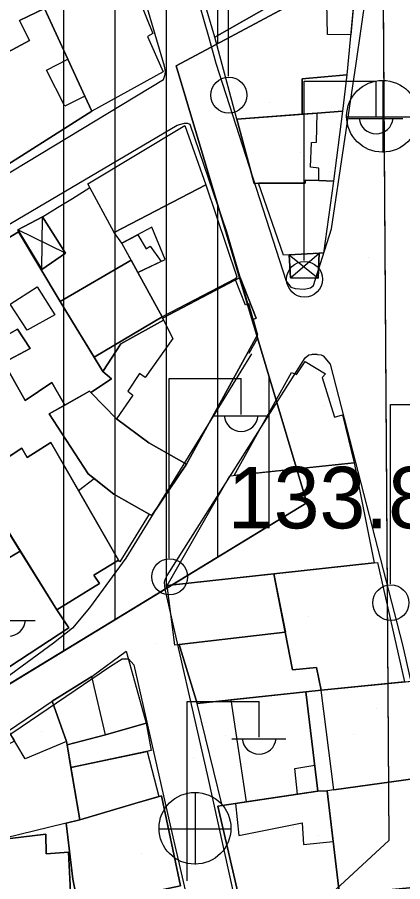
# Model space of a CAD drawing. Extents: x 417997 to 421451, y 4451742 to 4455216.
# Drawn here: x 421007.9 to 421045.4, y 4452283.6 to 4452367.9 of the extents above; entities that cross this region are included whole.
import ezdxf

# ---------------------------------------------------------------- set-up
doc = ezdxf.new("R2010")
doc.units = 0
for name, color, linetype in [('ADA', 7, 'Continuous'), ('ADAKENARI', 7, 'Continuous'), ('B_Kapi', 7, 'Continuous'), ('B_Mesken', 7, 'Continuous'), ('B_Sundurma', 7, 'Continuous'), ('B_Teras', 7, 'Continuous'), ('Default', 7, 'Continuous'), ('KALDIRIM', 7, 'Continuous'), ('PL_AYA_PARK_DINLENME', 7, 'Continuous'), ('PL_KON_MEV_450', 7, 'Continuous'), ('S_Elektrik_Diregi', 7, 'Continuous'), ('S_Rogar_Kapagi', 7, 'Continuous'), ('Sinir_Duvar_tek_tarafa_ait', 7, 'Continuous'), ('SM_DAIRE', 7, 'Continuous'), ('TR_PARKALANI', 7, 'Continuous'), ('TR_YUKSEKYOGUNKONUT', 7, 'Continuous'), ('Y_Yol_Kotu', 7, 'Continuous'), ('Yol_Sose', 7, 'Continuous')]:
    doc.layers.add(name, color=color, linetype=linetype)

# ---------------------------------------------------------------- blocks, each defined once
blk = doc.blocks.new('POINT_DISPLAY')
at = {"layer": 'Default'}
blk.add_line((0, 0), (0, 0), dxfattribs=at)

msp = doc.modelspace()

# ---------------------------------------------------------------- linework, layer by layer
at = {"layer": 'ADA'}
for p, q in [((421043.462, 4452373.991), (421023.346, 4452363.197)), ((421043.462, 4452373.991), (421023.346, 4452363.197)), ((421023.346, 4452363.197), (421036.047, 4452320.558)), ((421023.346, 4452363.197), (421036.047, 4452320.558)), ((421036.047, 4452320.558), (420975.678, 4452283.747)), ((421036.047, 4452320.558), (420975.678, 4452283.747))]:
    msp.add_line(p, q, dxfattribs=at)
at = {"layer": 'ADAKENARI'}
for p, q in [((421043.462, 4452373.991), (421044.062, 4452287.623)), ((421043.462, 4452373.991), (421044.062, 4452287.623)), ((421044.062, 4452287.623), (421034.171, 4452278.515)), ((421044.062, 4452287.623), (421034.171, 4452278.515))]:
    msp.add_line(p, q, dxfattribs=at)
at = {"layer": 'B_Kapi'}
msp.add_lwpolyline([(421011.784, 4452349.376), (421013.239, 4452350.268)], dxfattribs=at)
at = {"layer": 'B_Mesken'}
for points in [[(421016.912, 4452377.904), (421017.883, 4452378.413), (421019.214, 4452373.956), (421018.819, 4452373.839), (421020.189, 4452369.701), (421019.776, 4452369.553), (421021.069, 4452366.338), (421020.55, 4452366.053), (421022.068, 4452362.612), (421015.109, 4452358.768), (421009.24, 4452371.568), (421011.801, 4452372.805), (421010.629, 4452374.76)], [(421015.109, 4452358.768), (421014.433, 4452360.243), (421012.774, 4452363.86), (421010.521, 4452368.774), (421010.104, 4452369.685), (421009.24, 4452371.568), (421011.801, 4452372.805), (421010.629, 4452374.76), (421016.912, 4452377.904), (421017.882, 4452378.413), (421019.214, 4452373.956), (421018.819, 4452373.839), (421020.189, 4452369.701), (421019.776, 4452369.553), (421021.07, 4452366.338), (421020.55, 4452366.053), (421022.068, 4452362.612)], [(421027.118, 4452366.007), (421024.838, 4452373.707), (421025.382, 4452373.966), (421027.202, 4452374.827), (421027.273, 4452374.647), (421028.743, 4452375.2), (421028.714, 4452375.459), (421031.838, 4452376.68), (421033.319, 4452372.744), (421033.39, 4452372.769), (421034.246, 4452370.094)], [(421027.118, 4452366.007), (421024.839, 4452373.707), (421025.382, 4452373.966), (421027.202, 4452374.827), (421027.273, 4452374.647), (421028.743, 4452375.2), (421028.714, 4452375.459), (421031.838, 4452376.68), (421033.319, 4452372.744), (421033.39, 4452372.769), (421034.246, 4452370.094)], [(421040.845, 4452371.661), (421039.965, 4452362.309), (421035.6, 4452361.916), (421035.621, 4452358.476), (421029.26, 4452357.98), (421027.118, 4452366.007), (421034.246, 4452370.094), (421034.298, 4452369.931)], [(421039.965, 4452362.309), (421035.6, 4452361.916), (421035.621, 4452358.477), (421029.26, 4452357.98), (421027.118, 4452366.007), (421034.246, 4452370.094), (421034.298, 4452369.931), (421040.845, 4452371.661)], [(421010.521, 4452368.774), (421008.076, 4452367.624), (421009.052, 4452365.677), (421001.842, 4452361.811), (421006.94, 4452353.568), (421015.109, 4452358.768), (421014.433, 4452360.243), (421012.774, 4452363.86)], [(421010.521, 4452368.774), (421012.774, 4452363.86), (421014.433, 4452360.243), (421015.109, 4452358.768), (421006.94, 4452353.568), (421001.842, 4452361.811), (421009.052, 4452365.677), (421008.076, 4452367.624)], [(421035.621, 4452358.476), (421035.6, 4452361.916), (421039.965, 4452362.309), (421039.539, 4452358.768), (421037.083, 4452358.591)], [(421039.539, 4452358.768), (421037.083, 4452358.591), (421035.621, 4452358.477), (421035.6, 4452361.916), (421039.965, 4452362.309)], [(421037.228, 4452352.005), (421035.913, 4452352.051), (421035.891, 4452351.747), (421030.94, 4452351.734), (421029.26, 4452357.98), (421037.083, 4452358.591), (421039.539, 4452358.768), (421038.653, 4452351.934)], [(421038.653, 4452351.934), (421037.228, 4452352.005), (421035.913, 4452352.051), (421035.891, 4452351.747), (421031.343, 4452351.735), (421030.941, 4452351.734), (421029.26, 4452357.98), (421035.621, 4452358.477), (421037.083, 4452358.591), (421039.539, 4452358.768)], [(421017.31, 4452346.933), (421014.746, 4452351.67), (421024.169, 4452357.379), (421026.23, 4452351.603)], [(421017.31, 4452346.933), (421014.746, 4452351.67), (421024.169, 4452357.379), (421026.23, 4452351.603)], [(421038.653, 4452351.934), (421037.674, 4452344.931), (421033.804, 4452344.743), (421031.343, 4452351.735), (421035.891, 4452351.747), (421035.913, 4452352.051), (421037.228, 4452352.005)], [(421037.228, 4452352.005), (421038.653, 4452351.934), (421037.674, 4452344.931), (421037.26, 4452344.911), (421034.356, 4452344.77), (421033.804, 4452344.743), (421031.343, 4452351.735), (421035.891, 4452351.747), (421035.913, 4452352.051)], [(421021.97, 4452338.723), (421019.61, 4452343.033), (421022.25, 4452344.303), (421020.96, 4452347.463), (421018.04, 4452345.883), (421017.31, 4452346.933), (421026.23, 4452351.603), (421029.24, 4452342.623), (421029.09, 4452342.433)], [(421021.97, 4452338.723), (421019.61, 4452343.033), (421022.25, 4452344.303), (421020.96, 4452347.463), (421018.04, 4452345.883), (421017.31, 4452346.933), (421026.23, 4452351.603), (421029.24, 4452342.623), (421029.09, 4452342.433)], [(421007.986, 4452347.018), (421001.248, 4452342.904), (421005.511, 4452336.191), (421007.882, 4452337.502), (421009.124, 4452335.61), (421006.545, 4452334.247), (421008.62, 4452330.567), (421011.23, 4452332.317), (421012.499, 4452330.113), (421014.908, 4452331.47), (421015.018, 4452331.321), (421017.045, 4452332.675), (421016.192, 4452333.378), (421012.047, 4452340.201)], [(421012.047, 4452340.201), (421013.598, 4452337.649), (421015.334, 4452334.79), (421016.192, 4452333.378), (421017.045, 4452332.675), (421015.018, 4452331.321), (421014.908, 4452331.47), (421012.499, 4452330.113), (421011.23, 4452332.317), (421008.621, 4452330.567), (421006.545, 4452334.247), (421009.124, 4452335.61), (421007.882, 4452337.502), (421005.511, 4452336.191), (421004.04, 4452338.507), (421001.248, 4452342.904), (421007.986, 4452347.018)], [(421019.61, 4452343.033), (421018.04, 4452345.883), (421019.6, 4452346.723), (421020.42, 4452345.353), (421020.8, 4452345.603), (421021.86, 4452344.123)], [(421019.61, 4452343.033), (421018.945, 4452344.24), (421018.04, 4452345.883), (421019.6, 4452346.723), (421020.42, 4452345.353), (421020.8, 4452345.603), (421021.86, 4452344.123)], [(421012.047, 4452340.201), (421018.945, 4452344.24), (421019.61, 4452343.033), (421021.97, 4452338.723), (421015.334, 4452334.79), (421013.598, 4452337.649)], [(421012.047, 4452340.201), (421013.598, 4452337.649), (421015.334, 4452334.79), (421021.97, 4452338.723), (421019.61, 4452343.033), (421018.945, 4452344.239)], [(421022.092, 4452338.397), (421017.935, 4452336.092), (421016.192, 4452333.378), (421017.045, 4452332.675), (421015.018, 4452331.321), (421017.512, 4452328.765), (421020.669, 4452326.42), (421024.332, 4452324.336), (421031.267, 4452336.945), (421030.841, 4452338.457), (421031.139, 4452338.597), (421029.575, 4452342.551), (421029.102, 4452342.311), (421022, 4452338.573)], [(421022.092, 4452338.397), (421022, 4452338.573), (421029.102, 4452342.311), (421029.575, 4452342.551), (421031.139, 4452338.597), (421030.841, 4452338.457), (421031.267, 4452336.945), (421024.332, 4452324.336), (421020.669, 4452326.42), (421017.512, 4452328.765), (421015.018, 4452331.321), (421017.045, 4452332.675), (421016.192, 4452333.378), (421017.935, 4452336.092)], [(421029, 4452323.253), (421034.58, 4452333.273), (421035.04, 4452333.083), (421035.9, 4452334.343), (421037.87, 4452333.163), (421037.57, 4452332.783), (421038.76, 4452328.943), (421039.53, 4452329.153), (421040.67, 4452324.483)], [(421029, 4452323.253), (421034.58, 4452333.273), (421035.04, 4452333.083), (421035.9, 4452334.343), (421037.87, 4452333.163), (421037.57, 4452332.783), (421038.76, 4452328.943), (421039.53, 4452329.153), (421040.67, 4452324.483)], [(421015.018, 4452331.321), (421014.908, 4452331.47), (421010.962, 4452329.247), (421014.753, 4452323.394), (421017.254, 4452321.43), (421020.963, 4452319.332), (421024.332, 4452324.336), (421020.669, 4452326.42), (421017.512, 4452328.765)], [(421015.018, 4452331.321), (421017.512, 4452328.765), (421020.669, 4452326.42), (421024.332, 4452324.336), (421020.963, 4452319.332), (421020.707, 4452319.477), (421017.254, 4452321.43), (421015.346, 4452322.929), (421014.753, 4452323.394), (421010.963, 4452329.247), (421012.499, 4452330.113), (421014.908, 4452331.47)], [(421003.752, 4452322.934), (421011.704, 4452310.13), (421015.857, 4452312.702), (421015.33, 4452313.502), (421017.716, 4452314.989), (421011.113, 4452326.45), (421008.818, 4452324.989), (421008.291, 4452325.889)], [(421013.814, 4452321.762), (421017.716, 4452314.989), (421015.33, 4452313.502), (421015.857, 4452312.703), (421011.704, 4452310.13), (421008.154, 4452315.846), (421003.753, 4452322.934), (421007.808, 4452325.574), (421008.291, 4452325.889), (421008.817, 4452324.989), (421011.113, 4452326.45)], [(421028.55, 4452323.203), (421040.67, 4452324.483), (421042.63, 4452314.733), (421022.46, 4452312.493)], [(421042.63, 4452314.733), (421022.46, 4452312.493), (421028.55, 4452323.203), (421040.67, 4452324.483)], [(421020.707, 4452319.477), (421017.839, 4452314.832), (421017.716, 4452314.989), (421013.814, 4452321.762), (421015.346, 4452322.929), (421017.254, 4452321.43)], [(421020.707, 4452319.477), (421017.839, 4452314.832), (421017.716, 4452314.989), (421013.814, 4452321.762), (421015.346, 4452322.929), (421017.254, 4452321.43)], [(421008.154, 4452315.846), (421001.193, 4452311.733), (421006.169, 4452303.983), (421012.878, 4452308.384), (421011.704, 4452310.13)], [(421011.704, 4452310.13), (421012.878, 4452308.384), (421006.169, 4452303.983), (421002.523, 4452309.661), (421001.293, 4452311.578), (421001.193, 4452311.734), (421001.282, 4452311.787), (421003.857, 4452313.307), (421008.154, 4452315.846)], [(421037.47, 4452302.293), (421036.99, 4452304.523), (421034.68, 4452304.283), (421032.85, 4452313.643), (421042.63, 4452314.733), (421042.93, 4452314.763), (421045.57, 4452303.103)], [(421045.57, 4452303.105), (421037.47, 4452302.293), (421036.99, 4452304.523), (421034.68, 4452304.283), (421033.962, 4452307.952), (421032.85, 4452313.643), (421042.63, 4452314.733), (421042.93, 4452314.763)], [(421033.97, 4452307.953), (421023.19, 4452306.693), (421022.46, 4452312.493), (421032.85, 4452313.643)], [(421033.962, 4452307.952), (421023.63, 4452306.744), (421023.19, 4452306.693), (421022.46, 4452312.493), (421032.85, 4452313.643)], [(421023.63, 4452306.743), (421025.37, 4452300.993), (421035.95, 4452302.143), (421037.47, 4452302.293), (421036.99, 4452304.523), (421034.68, 4452304.283), (421033.97, 4452307.953)], [(421037.47, 4452302.293), (421035.95, 4452302.143), (421025.37, 4452300.993), (421023.63, 4452306.744), (421033.962, 4452307.952), (421034.68, 4452304.283), (421036.99, 4452304.523)], [(421015.11, 4452303.623), (421018.45, 4452306.103), (421020.41, 4452299.083), (421016.44, 4452297.943), (421012.72, 4452296.983), (421012.67, 4452297.293), (421011.26, 4452301.223)], [(421020.41, 4452299.083), (421016.44, 4452297.943), (421012.721, 4452296.983), (421012.67, 4452297.293), (421011.26, 4452301.223), (421015.11, 4452303.623), (421018.45, 4452306.103)], [(421038.03, 4452292.493), (421037.14, 4452292.463), (421035.95, 4452302.143), (421037.47, 4452302.293), (421046.65, 4452303.213), (421047.82, 4452293.843), (421038.69, 4452292.583), (421038.03, 4452292.493), (421039.23, 4452282.353), (421049.15, 4452283.303), (421048.15, 4452293.893), (421038.03, 4452292.493)], [(421047.819, 4452293.847), (421038.69, 4452292.584), (421047.82, 4452293.843), (421047.819, 4452293.847), (421048.15, 4452293.893), (421049.149, 4452283.312), (421039.23, 4452282.353), (421038.03, 4452292.493), (421037.14, 4452292.463), (421035.95, 4452302.143), (421037.47, 4452302.293), (421045.57, 4452303.105), (421046.65, 4452303.213)], [(421037.14, 4452292.463), (421027.82, 4452291.053), (421025.37, 4452300.993), (421035.95, 4452302.143)], [(421037.14, 4452292.463), (421027.82, 4452291.053), (421025.37, 4452300.993), (421035.95, 4452302.143)], [(421012.67, 4452297.293), (421013.94, 4452289.653), (421006.65, 4452287.853), (421004.91, 4452296.033), (421007.61, 4452297.353), (421007.02, 4452298.343), (421011.26, 4452301.223)], [(421013.09, 4452294.763), (421013.94, 4452289.653), (421006.65, 4452287.853), (421005.057, 4452295.342), (421004.91, 4452296.033), (421007.61, 4452297.353), (421007.02, 4452298.343), (421011.26, 4452301.223), (421012.67, 4452297.293), (421012.721, 4452296.983)], [(421020.41, 4452299.083), (421020.89, 4452296.403), (421013.09, 4452294.763), (421012.72, 4452296.983), (421016.44, 4452297.943)], [(421020.5, 4452296.322), (421013.09, 4452294.763), (421012.721, 4452296.983), (421016.44, 4452297.943), (421020.41, 4452299.083), (421020.89, 4452296.403)], [(421020.5, 4452296.323), (421021.64, 4452291.933), (421018.42, 4452290.973), (421013.94, 4452289.653), (421013.09, 4452294.763)], [(421019.318, 4452291.241), (421013.94, 4452289.653), (421013.09, 4452294.763), (421020.5, 4452296.322), (421021.64, 4452291.933)], [(421013.27, 4452283.863), (421013.83, 4452281.133), (421017.63, 4452281.913), (421023.76, 4452283.223), (421021.9, 4452292.003), (421013.94, 4452289.653), (421012.62, 4452289.323)], [(421013.94, 4452289.653), (421019.318, 4452291.241), (421021.9, 4452292.003), (421023.76, 4452283.223), (421017.63, 4452281.913), (421013.83, 4452281.133), (421013.27, 4452283.863), (421012.62, 4452289.323)], [(421027.82, 4452291.053), (421027.4, 4452290.983), (421029.58, 4452281.593), (421039.23, 4452282.353), (421038.03, 4452292.493), (421037.14, 4452292.463)], [(421039.23, 4452282.353), (421029.95, 4452281.623), (421029.58, 4452281.593), (421027.4, 4452290.983), (421027.82, 4452291.053), (421037.14, 4452292.463), (421038.03, 4452292.493)], [(421006.063, 4452287.688), (421006.62, 4452280.628), (421010.847, 4452280.684), (421010.824, 4452282.194), (421013.05, 4452282.594), (421012.852, 4452286.488), (421010.687, 4452286.332), (421010.635, 4452288.247)], [(421010.847, 4452280.684), (421006.62, 4452280.628), (421006.479, 4452282.41), (421006.384, 4452283.624), (421006.063, 4452287.689), (421010.635, 4452288.247), (421010.687, 4452286.332), (421012.852, 4452286.488), (421013.05, 4452282.594), (421010.824, 4452282.194)]]:
    msp.add_lwpolyline(points, close=True, dxfattribs=at)
at = {"layer": 'B_Sundurma'}
for p, q in [((421010.24, 4452343.343), (421010.33, 4452348.483)), ((421012.55, 4452344.923), (421007.92, 4452347.203)), ((421034.356, 4452344.77), (421037.171, 4452342.487)), ((421034.482, 4452342.519), (421037.26, 4452344.91))]:
    msp.add_line(p, q, dxfattribs=at)
for points in [[(421010.24, 4452343.343), (421012.55, 4452344.923), (421010.33, 4452348.483), (421007.92, 4452347.203)], [(421010.24, 4452343.343), (421007.92, 4452347.203), (421010.33, 4452348.483), (421012.55, 4452344.923)], [(421034.356, 4452344.77), (421037.26, 4452344.911), (421037.171, 4452342.487), (421034.482, 4452342.519)], [(421034.356, 4452344.77), (421034.482, 4452342.519), (421037.171, 4452342.487), (421037.26, 4452344.91)]]:
    msp.add_lwpolyline(points, close=True, dxfattribs=at)
at = {"layer": 'B_Teras'}
for points in [[(421038, 4452369.331), (421037.772, 4452370.849), (421040.845, 4452371.661), (421040.334, 4452366.231), (421038.088, 4452366.239)], [(421010.702, 4452362.757), (421012.774, 4452363.86), (421014.433, 4452360.243), (421012.482, 4452359.252)], [(421029.26, 4452357.98), (421030.94, 4452351.734), (421035.891, 4452351.747), (421035.913, 4452352.051), (421037.228, 4452352.005), (421037.221, 4452353.227), (421036.423, 4452353.3), (421036.503, 4452355.722), (421037.02, 4452355.749), (421037.083, 4452358.591)], [(421009.796, 4452341.632), (421011.519, 4452338.91), (421008.813, 4452337.404), (421007.178, 4452339.959)], [(421029.102, 4452342.311), (421022, 4452338.573), (421023.026, 4452336.608), (421020.331, 4452332.797), (421019.773, 4452333.173), (421018.629, 4452331.462), (421019.128, 4452331.081), (421017.512, 4452328.765), (421020.669, 4452326.42), (421024.332, 4452324.336), (421031.267, 4452336.945), (421030.411, 4452339.984), (421030.102, 4452339.849)], [(421012.67, 4452297.293), (421012.72, 4452296.983), (421016.44, 4452297.943), (421015.11, 4452303.623), (421011.26, 4452301.223)], [(421038.69, 4452292.583), (421037.47, 4452302.293), (421046.65, 4452303.213), (421047.82, 4452293.843)], [(421028.671, 4452301.352), (421030.14, 4452291.404), (421035.165, 4452292.164), (421034.881, 4452294.654), (421036.829, 4452294.993), (421035.95, 4452302.143)], [(421008.64, 4452295.603), (421007.02, 4452298.343), (421011.26, 4452301.223), (421012.67, 4452297.293)], [(421029.12, 4452291.25), (421029.442, 4452288.121), (421035.624, 4452289.364), (421035.743, 4452287.23), (421038.616, 4452287.535), (421038.03, 4452292.493), (421037.14, 4452292.463), (421035.165, 4452292.164), (421030.14, 4452291.404)]]:
    msp.add_lwpolyline(points, close=True, dxfattribs=at)
at = {"layer": 'KALDIRIM'}
msp.add_arc((421031.162, 4452287.717), 16.898, 264.88861, 0.39741, dxfattribs=at)
msp.add_arc((421031.162, 4452287.717), 16.898, 264.88861, 0.39741, dxfattribs=at)
at = {"layer": 'PL_AYA_PARK_DINLENME'}
msp.add_lwpolyline([(420975.678, 4452283.747), (421036.047, 4452320.558), (421023.346, 4452363.197), (421043.462, 4452373.991), (421044.062, 4452287.623), (421034.171, 4452278.515)], close=True, dxfattribs=at)
msp.add_lwpolyline([(420975.678, 4452283.747), (421036.047, 4452320.558), (421023.346, 4452363.197), (421043.462, 4452373.991), (421044.062, 4452287.623), (421034.171, 4452278.515)], close=True, dxfattribs=at)
at = {"layer": 'PL_KON_MEV_450'}
msp.add_lwpolyline([(420943.964, 4452333.259), (420890.438, 4452339.156), (420894.067, 4452409.012), (420955.758, 4452406.29), (420930.356, 4452451.198), (420906.494, 4452429.988), (420877.387, 4452460.374), (420915.8, 4452498.787), (420961.132, 4452498.753), (420961.655, 4452472.064), (421038.956, 4452492.38), (421042.667, 4452488.692), (421043.462, 4452373.991), (421023.346, 4452363.197), (421036.047, 4452320.558), (420975.678, 4452283.747), (420939.98, 4452286.94)], close=True, dxfattribs=at)
msp.add_lwpolyline([(420943.964, 4452333.259), (420890.438, 4452339.156), (420894.067, 4452409.012), (420955.758, 4452406.29), (420930.356, 4452451.198), (420906.494, 4452429.988), (420877.387, 4452460.374), (420915.8, 4452498.787), (420961.132, 4452498.753), (420961.655, 4452472.064), (421038.956, 4452492.38), (421042.667, 4452488.692), (421043.462, 4452373.991), (421023.346, 4452363.197), (421036.047, 4452320.558), (420975.678, 4452283.747), (420939.98, 4452286.94)], close=True, dxfattribs=at)
at = {"layer": 'S_Elektrik_Diregi'}
for p, q in [((421028.434, 4452362.172), (421028.434, 4452379.672)), ((421035.807, 4452344.209), (421035.807, 4452361.709)), ((421035.807, 4452361.709), (421042.807, 4452361.709)), ((421042.807, 4452358.209), (421042.807, 4452361.709)), ((421040.147, 4452358.069), (421045.397, 4452358.069)), ((421022.665, 4452315.188), (421022.665, 4452332.688)), ((421022.665, 4452332.688), (421029.665, 4452332.688)), ((421029.665, 4452329.188), (421029.665, 4452332.688)), ((421044.204, 4452312.667), (421044.204, 4452330.167)), ((421044.204, 4452330.167), (421051.204, 4452330.167)), ((421027.005, 4452329.048), (421032.255, 4452329.048)), ((421004.346, 4452309.087), (421009.596, 4452309.087)), ((421024.411, 4452283.701), (421024.411, 4452301.201)), ((421024.411, 4452301.201), (421031.411, 4452301.201)), ((421031.411, 4452297.701), (421031.411, 4452301.201)), ((421028.751, 4452297.561), (421034.001, 4452297.561))]:
    msp.add_line(p, q, dxfattribs=at)
for centre in [(421028.47, 4452360.337), (421035.843, 4452342.374), (421022.701, 4452313.353), (421044.24, 4452310.831)]:
    msp.add_circle(centre, 1.75, dxfattribs=at)
for centre in [(421042.808, 4452358.222), (421029.666, 4452329.201), (421007.007, 4452309.24), (421031.411, 4452297.714)]:
    msp.add_arc(centre, 1.658, 184.83843, 355.14641, dxfattribs=at)
at = {"layer": 'S_Rogar_Kapagi'}
for p, q in [((421043.492, 4452354.744), (421043.492, 4452361.744)), ((421039.922, 4452358.209), (421046.922, 4452358.209)), ((421025.22, 4452285.298), (421025.22, 4452292.298)), ((421021.65, 4452288.763), (421028.65, 4452288.763))]:
    msp.add_line(p, q, dxfattribs=at)
for centre in [(421043.439, 4452358.273), (421025.166, 4452288.827)]:
    msp.add_circle(centre, 3.5, dxfattribs=at)
at = {"layer": 'Sinir_Duvar_tek_tarafa_ait'}
for points in [[(421013.239, 4452350.268), (421014.94, 4452351.312)], [(421010.33, 4452348.483), (421011.784, 4452349.376)]]:
    msp.add_lwpolyline(points, dxfattribs=at)
at = {"layer": 'SM_DAIRE'}
msp.add_circle((420984.772, 4452386.062), 25, dxfattribs=at)
msp.add_circle((420984.772, 4452386.062), 25, dxfattribs=at)
at = {"layer": 'TR_YUKSEKYOGUNKONUT'}
for p, q in [((421027.387, 4452365.365), (421027.387, 4452489.34)), ((421027.387, 4452365.365), (421027.387, 4452489.34)), ((421022.387, 4452312.228), (421022.387, 4452488.026)), ((421022.387, 4452312.228), (421022.387, 4452488.026)), ((421017.387, 4452309.179), (421017.387, 4452486.712)), ((421017.387, 4452309.179), (421017.387, 4452486.712)), ((421012.387, 4452306.13), (421012.387, 4452485.397)), ((421012.387, 4452306.13), (421012.387, 4452485.397)), ((421027.387, 4452315.277), (421027.387, 4452349.632)), ((421027.387, 4452315.277), (421027.387, 4452349.632)), ((421032.387, 4452318.326), (421032.387, 4452332.846)), ((421032.387, 4452318.326), (421032.387, 4452332.846))]:
    msp.add_line(p, q, dxfattribs=at)
at = {"layer": 'Yol_Sose'}
for points in [[(420970.993, 4452441.339), (420979.567, 4452407.565), (420985.087, 4452385.913), (420985.056, 4452385.706), (420984.843, 4452385.22), (420984.665, 4452385.007), (420972.491, 4452377.761), (420972.349, 4452377.578), (420972.337, 4452377.417), (420972.475, 4452377.1), (420992.985, 4452345.114), (420993.356, 4452344.894), (420993.74, 4452344.85), (420994.049, 4452344.876), (421022.101, 4452361.863), (421022.264, 4452362.336), (421022.303, 4452362.64), (421022.211, 4452363.147), (421014.803, 4452388.358), (421003.911, 4452427.516)], [(421005.278, 4452441.764), (421013.814, 4452411.936), (421018.564, 4452393.642), (421026.535, 4452365.832), (421027.203, 4452363.451)], [(421040.868, 4452363.422), (421042.342, 4452373.599), (421043.72, 4452380.269), (421047.163, 4452392.569), (421048.257, 4452396.895), (421048.41, 4452398.098), (421048.23, 4452410.907)], [(421027.203, 4452363.451), (421034.034, 4452342.186), (421034.51, 4452341.601), (421034.939, 4452341.489), (421035.808, 4452341.425), (421036.416, 4452341.542), (421036.725, 4452341.779), (421038.456, 4452347.289), (421040.868, 4452363.422)], [(420998.85, 4452342.903), (421023.447, 4452357.405), (421024.139, 4452357.598), (421024.43, 4452357.593), (421024.681, 4452357.494), (421028.24, 4452347.033)], [(421028.24, 4452347.033), (421031.24, 4452336.823), (421031.27, 4452336.623), (421030.407, 4452335.136)], [(421030.678, 4452335.107), (421018.427, 4452315.172), (421014.9, 4452310.317), (421013.253, 4452308.352), (421011.376, 4452306.868), (420999.027, 4452297.825), (420980.463, 4452288.052), (420968.833, 4452281.899), (420951.087, 4452270.723), (420950.628, 4452270.589), (420950.331, 4452270.687), (420949.939, 4452270.893), (420949.718, 4452271.194), (420949.575, 4452271.876), (420946.906, 4452295.315), (420945.62, 4452309.35), (420945.765, 4452310.105), (420946.336, 4452310.739), (420976.936, 4452329.206), (420986.318, 4452335.125), (420987.042, 4452335.563)], [(421032.966, 4452225.454), (421033.146, 4452239.659), (421032.493, 4452260.094), (421030.677, 4452274.636), (421026.392, 4452294.071), (421022.254, 4452312.141), (421022.196, 4452312.813), (421022.252, 4452313.078), (421022.458, 4452313.471), (421035.889, 4452334.724), (421036.265, 4452335.019), (421036.502, 4452335.046)], [(421030.407, 4452335.136), (421030.406, 4452335.134)], [(421036.502, 4452335.046), (421036.614, 4452335.07)], [(421036.614, 4452335.07), (421036.662, 4452335.08), (421037.023, 4452335.071), (421037.036, 4452335.066)], [(421037.036, 4452335.066), (421037.093, 4452335.04)], [(421037.093, 4452335.04), (421037.448, 4452334.997), (421037.639, 4452334.921), (421038.348, 4452334.095)], [(421038.348, 4452334.095), (421045.384, 4452306.717), (421050.625, 4452283.426), (421052.685, 4452267.72), (421054.747, 4452234.825), (421055.663, 4452225.214)], [(420986.121, 4452285.591), (420986.252, 4452285.983), (420986.436, 4452286.321), (420986.575, 4452286.489), (421001.226, 4452293.988), (421016.936, 4452304.643), (421018.09, 4452305.365), (421018.695, 4452305.349), (421019.225, 4452304.786)], [(421019.225, 4452304.786), (421022.826, 4452288.83), (421024.915, 4452279.716), (421026.529, 4452273.428), (421026.801, 4452271.828), (421027.895, 4452258.792), (421028.322, 4452246.232), (421028.523, 4452228.87), (421028.402, 4452225.502)]]:
    msp.add_lwpolyline(points, dxfattribs=at)

# ---------------------------------------------------------------- block references
at = {"layer": 'TR_PARKALANI', "xscale": 0.1, "yscale": 0.10000000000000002}
for p in [(421032.459, 4452359.606), (421032.459, 4452359.606), (421035.413, 4452354.789), (421035.413, 4452354.789), (421039.119, 4452350.627), (421039.119, 4452350.627), (421042.098, 4452344.51), (421042.098, 4452344.51), (421031.008, 4452339.042), (421031.008, 4452339.042), (421031.94, 4452335.093), (421031.94, 4452335.093), (421037.668, 4452330.062), (421037.668, 4452330.062), (421043.239, 4452312.792), (421043.239, 4452312.792), (421036.217, 4452309.498), (421036.217, 4452309.498), (421021.445, 4452306.893), (421021.445, 4452306.893), (421010.224, 4452304.71), (421010.224, 4452304.71), (421042.878, 4452300.518), (421042.878, 4452300.518), (421010.222, 4452298.305), (421010.222, 4452298.305), (421028.105, 4452297.913), (421028.105, 4452297.913), (421040.634, 4452298.02), (421040.634, 4452298.02), (421013.333, 4452295.309), (421013.333, 4452295.309), (421024.994, 4452295.7), (421024.994, 4452295.7), (421034.766, 4452288.933), (421034.766, 4452288.933), (421037.168, 4452288.156), (421037.168, 4452288.156), (421019.994, 4452286.329), (421019.994, 4452286.329)]:
    msp.add_blockref('POINT_DISPLAY', p, dxfattribs=at)

# ---------------------------------------------------------------- texts
at = {"layer": 'Y_Yol_Kotu'}
msp.add_text('133.88 ', height=6, dxfattribs=at).set_placement((421028.369, 4452318.082))

doc.saveas('drawing.dxf')
